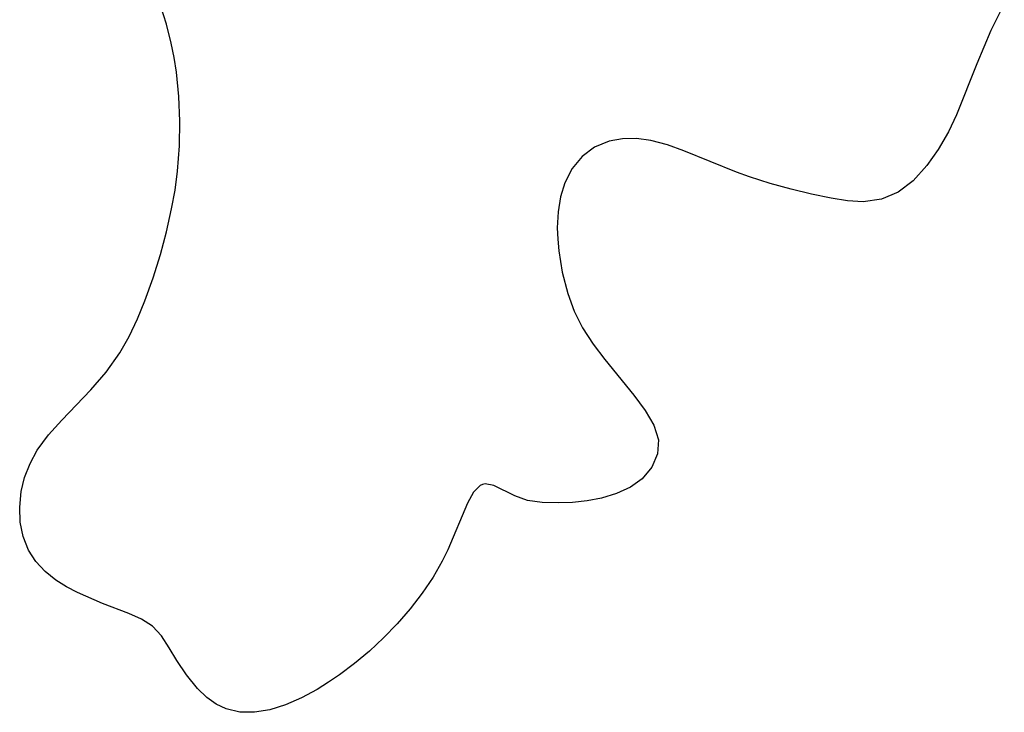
# Model space of a CAD drawing. Header units: metres. Extents: x 1073367 to 1082519, y 1569854 to 1574957.
# Tile 923 of 1056: x 1080724 to 1080799, y 1572702 to 1572755. Entities that reach past the tile are written whole.
import ezdxf

# ---------------------------------------------------------------- set-up
doc = ezdxf.new("R2010")
doc.units = ezdxf.units.M
doc.layers.add('CGG_CurvaNivelLidar_v1', color=253, linetype='Continuous', lineweight=30)

msp = doc.modelspace()

# ---------------------------------------------------------------- linework, layer by layer
at = {"layer": 'CGG_CurvaNivelLidar_v1'}
for p, q in [((1080735.1624, 1572754.7725, 73.5), (1080734.7053, 1572756.2082, 73.5)), ((1080799.1657, 1572756.3343, 73.5), (1080798.1388, 1572754.281, 73.5)), ((1080735.5379, 1572753.3169, 73.5), (1080735.1624, 1572754.7725, 73.5)), ((1080798.1388, 1572754.281, 73.5), (1080797.0567, 1572751.7433, 73.5)), ((1080735.7556, 1572752.2225, 73.5), (1080735.5379, 1572753.3169, 73.5)), ((1080735.9255, 1572751.1184, 73.5), (1080735.7556, 1572752.2225, 73.5)), ((1080797.0567, 1572751.7433, 73.5), (1080795.5046, 1572747.8465, 73.5)), ((1080736.1182, 1572749.2439, 73.5), (1080735.9255, 1572751.1184, 73.5)), ((1080736.2018, 1572747.3576, 73.5), (1080736.1182, 1572749.2439, 73.5)), ((1080795.5046, 1572747.8465, 73.5), (1080794.8992, 1572746.556, 73.5)), ((1080736.1751, 1572745.4679, 73.5), (1080736.2018, 1572747.3576, 73.5)), ((1080794.8992, 1572746.556, 73.5), (1080794.1159, 1572745.198, 73.5)), ((1080736.0235, 1572743.5324, 73.5), (1080736.1751, 1572745.4679, 73.5)), ((1080768.99, 1572745.8362, 73.5), (1080767.8746, 1572745.3711, 73.5)), ((1080770.0039, 1572746.019, 73.5), (1080768.99, 1572745.8362, 73.5)), ((1080771.0744, 1572746.0306, 73.5), (1080770.0039, 1572746.019, 73.5)), ((1080772.1793, 1572745.8854, 73.5), (1080771.0744, 1572746.0306, 73.5)), ((1080773.4294, 1572745.5584, 73.5), (1080772.1793, 1572745.8854, 73.5)), ((1080774.6966, 1572745.1058, 73.5), (1080773.4294, 1572745.5584, 73.5)), ((1080766.9115, 1572744.6578, 73.5), (1080766.1509, 1572743.7434, 73.5)), ((1080767.8746, 1572745.3711, 73.5), (1080766.9115, 1572744.6578, 73.5)), ((1080778.7014, 1572743.4715, 73.5), (1080774.6966, 1572745.1058, 73.5)), ((1080794.1159, 1572745.198, 73.5), (1080793.2428, 1572743.9691, 73.5)), ((1080793.2428, 1572743.9691, 73.5), (1080792.2078, 1572742.8171, 73.5)), ((1080735.8251, 1572742.094, 73.5), (1080736.0235, 1572743.5324, 73.5)), ((1080766.1509, 1572743.7434, 73.5), (1080765.5859, 1572742.6532, 73.5)), ((1080779.7041, 1572743.1127, 73.5), (1080778.7014, 1572743.4715, 73.5)), ((1080765.5859, 1572742.6532, 73.5), (1080765.2598, 1572741.5822, 73.5)), ((1080781.292, 1572742.6066, 73.5), (1080779.7041, 1572743.1127, 73.5)), ((1080782.8781, 1572742.166, 73.5), (1080781.292, 1572742.6066, 73.5)), ((1080792.2078, 1572742.8171, 73.5), (1080791.0466, 1572741.9306, 73.5)), ((1080735.5648, 1572740.6647, 73.5), (1080735.8251, 1572742.094, 73.5)), ((1080784.4356, 1572741.7876, 73.5), (1080782.8781, 1572742.166, 73.5)), ((1080785.9361, 1572741.4735, 73.5), (1080784.4356, 1572741.7876, 73.5)), ((1080791.0466, 1572741.9306, 73.5), (1080789.7761, 1572741.4035, 73.5)), ((1080765.2598, 1572741.5822, 73.5), (1080765.077, 1572740.4313, 73.5)), ((1080787.193, 1572741.2684, 73.5), (1080785.9361, 1572741.4735, 73.5)), ((1080788.397, 1572741.2023, 73.5), (1080787.193, 1572741.2684, 73.5)), ((1080789.7761, 1572741.4035, 73.5), (1080788.397, 1572741.2023, 73.5)), ((1080735.1733, 1572738.9145, 73.5), (1080735.5648, 1572740.6647, 73.5)), ((1080765.077, 1572740.4313, 73.5), (1080765.0216, 1572739.2251, 73.5)), ((1080734.7107, 1572737.1874, 73.5), (1080735.1733, 1572738.9145, 73.5)), ((1080765.0216, 1572739.2251, 73.5), (1080765.0527, 1572738.3508, 73.5)), ((1080765.0527, 1572738.3508, 73.5), (1080765.1342, 1572737.4658, 73.5)), ((1080734.1471, 1572735.3961, 73.5), (1080734.7107, 1572737.1874, 73.5)), ((1080765.1342, 1572737.4658, 73.5), (1080765.4026, 1572735.8136, 73.5)), ((1080765.4026, 1572735.8136, 73.5), (1080765.824, 1572734.185, 73.5)), ((1080733.5179, 1572733.648, 73.5), (1080734.1471, 1572735.3961, 73.5)), ((1080765.824, 1572734.185, 73.5), (1080766.3193, 1572732.8349, 73.5)), ((1080732.9559, 1572732.2593, 73.5), (1080733.5179, 1572733.648, 73.5)), ((1080766.3193, 1572732.8349, 73.5), (1080766.9525, 1572731.5602, 73.5)), ((1080732.3297, 1572730.9215, 73.5), (1080732.9559, 1572732.2593, 73.5)), ((1080766.9525, 1572731.5602, 73.5), (1080767.7625, 1572730.3307, 73.5)), ((1080731.6103, 1572729.652, 73.5), (1080732.3297, 1572730.9215, 73.5)), ((1080730.5666, 1572728.1949, 73.5), (1080731.6103, 1572729.652, 73.5)), ((1080767.7625, 1572730.3307, 73.5), (1080768.6636, 1572729.164, 73.5)), ((1080768.6636, 1572729.164, 73.5), (1080770.8625, 1572726.4291, 73.5)), ((1080729.4024, 1572726.8398, 73.5), (1080730.5666, 1572728.1949, 73.5)), ((1080727.1706, 1572724.5207, 73.5), (1080729.4024, 1572726.8398, 73.5)), ((1080770.8625, 1572726.4291, 73.5), (1080771.7375, 1572725.256, 73.5)), ((1080771.7375, 1572725.256, 73.5), (1080772.4085, 1572724.1233, 73.5)), ((1080726.1681, 1572723.3966, 73.5), (1080727.1706, 1572724.5207, 73.5)), ((1080772.4085, 1572724.1233, 73.5), (1080772.7557, 1572723.0137, 73.5)), ((1080725.306, 1572722.2155, 73.5), (1080726.1681, 1572723.3966, 73.5)), ((1080772.7557, 1572723.0137, 73.5), (1080772.6845, 1572721.9427, 73.5)), ((1080724.7516, 1572721.1989, 73.5), (1080725.306, 1572722.2155, 73.5)), ((1080772.6845, 1572721.9427, 73.5), (1080772.2447, 1572720.9338, 73.5)), ((1080724.3386, 1572720.1426, 73.5), (1080724.7516, 1572721.1989, 73.5)), ((1080772.2447, 1572720.9338, 73.5), (1080771.4928, 1572720.0464, 73.5)), ((1080724.0742, 1572719.0643, 73.5), (1080724.3386, 1572720.1426, 73.5)), ((1080771.4928, 1572720.0464, 73.5), (1080770.6017, 1572719.4052, 73.5)), ((1080723.9601, 1572717.8731, 73.5), (1080724.0742, 1572719.0643, 73.5)), ((1080759.1368, 1572719.5209, 73.5), (1080758.6283, 1572719.0051, 73.5)), ((1080759.3144, 1572719.6041, 73.5), (1080759.1368, 1572719.5209, 73.5)), ((1080759.5224, 1572719.6467, 73.5), (1080759.3144, 1572719.6041, 73.5)), ((1080760.1762, 1572719.5244, 73.5), (1080759.5224, 1572719.6467, 73.5)), ((1080761.7666, 1572718.7355, 73.5), (1080760.1762, 1572719.5244, 73.5)), ((1080770.6017, 1572719.4052, 73.5), (1080769.5545, 1572718.9053, 73.5)), ((1080758.6283, 1572719.0051, 73.5), (1080758.1588, 1572718.1766, 73.5)), ((1080762.7538, 1572718.3796, 73.5), (1080761.7666, 1572718.7355, 73.5)), ((1080763.8585, 1572718.216, 73.5), (1080762.7538, 1572718.3796, 73.5)), ((1080767.2972, 1572718.3415, 73.5), (1080766.1782, 1572718.231, 73.5)), ((1080768.4039, 1572718.5468, 73.5), (1080767.2972, 1572718.3415, 73.5)), ((1080769.5545, 1572718.9053, 73.5), (1080768.4039, 1572718.5468, 73.5)), ((1080724.0085, 1572716.7214, 73.5), (1080723.9601, 1572717.8731, 73.5)), ((1080758.1588, 1572718.1766, 73.5), (1080756.654, 1572714.6211, 73.5)), ((1080765.0816, 1572718.1894, 73.5), (1080763.8585, 1572718.216, 73.5)), ((1080766.1782, 1572718.231, 73.5), (1080765.0816, 1572718.1894, 73.5)), ((1080724.2224, 1572715.6154, 73.5), (1080724.0085, 1572716.7214, 73.5)), ((1080724.6241, 1572714.5862, 73.5), (1080724.2224, 1572715.6154, 73.5)), ((1080725.1842, 1572713.7203, 73.5), (1080724.6241, 1572714.5862, 73.5)), ((1080756.654, 1572714.6211, 73.5), (1080756.2319, 1572713.7398, 73.5)), ((1080725.8969, 1572712.9508, 73.5), (1080725.1842, 1572713.7203, 73.5)), ((1080756.2319, 1572713.7398, 73.5), (1080755.5308, 1572712.5099, 73.5)), ((1080726.7303, 1572712.2813, 73.5), (1080725.8969, 1572712.9508, 73.5)), ((1080755.5308, 1572712.5099, 73.5), (1080754.7102, 1572711.2922, 73.5)), ((1080727.5289, 1572711.7816, 73.5), (1080726.7303, 1572712.2813, 73.5)), ((1080728.374, 1572711.339, 73.5), (1080727.5289, 1572711.7816, 73.5)), ((1080730.2762, 1572710.5016, 73.5), (1080728.374, 1572711.339, 73.5)), ((1080754.7102, 1572711.2922, 73.5), (1080753.7903, 1572710.099, 73.5)), ((1080732.2895, 1572709.7433, 73.5), (1080730.2762, 1572710.5016, 73.5)), ((1080753.7903, 1572710.099, 73.5), (1080752.7858, 1572708.9435, 73.5)), ((1080733.2674, 1572709.3177, 73.5), (1080732.2895, 1572709.7433, 73.5)), ((1080734.1023, 1572708.7789, 73.5), (1080733.2674, 1572709.3177, 73.5)), ((1080734.7969, 1572708.0288, 73.5), (1080734.1023, 1572708.7789, 73.5)), ((1080752.7858, 1572708.9435, 73.5), (1080751.7529, 1572707.882, 73.5)), ((1080735.3854, 1572707.1301, 73.5), (1080734.7969, 1572708.0288, 73.5)), ((1080751.7529, 1572707.882, 73.5), (1080750.6673, 1572706.8748, 73.5)), ((1080735.9663, 1572706.1502, 73.5), (1080735.3854, 1572707.1301, 73.5)), ((1080750.6673, 1572706.8748, 73.5), (1080749.5418, 1572705.9306, 73.5)), ((1080736.6968, 1572705.0476, 73.5), (1080735.9663, 1572706.1502, 73.5)), ((1080749.5418, 1572705.9306, 73.5), (1080748.3871, 1572705.0619, 73.5)), ((1080737.5416, 1572704.0074, 73.5), (1080736.6968, 1572705.0476, 73.5)), ((1080748.3871, 1572705.0619, 73.5), (1080747.5525, 1572704.4942, 73.5)), ((1080747.5525, 1572704.4942, 73.5), (1080746.6798, 1572703.9443, 73.5)), ((1080738.2562, 1572703.3226, 73.5), (1080737.5416, 1572704.0074, 73.5)), ((1080738.9576, 1572702.8218, 73.5), (1080738.2562, 1572703.3226, 73.5)), ((1080745.4828, 1572703.2933, 73.5), (1080744.2739, 1572702.7674, 73.5)), ((1080746.6798, 1572703.9443, 73.5), (1080745.4828, 1572703.2933, 73.5)), ((1080739.7271, 1572702.4517, 73.5), (1080738.9576, 1572702.8218, 73.5)), ((1080744.2739, 1572702.7674, 73.5), (1080743.0703, 1572702.3899, 73.5)), ((1080740.7717, 1572702.2083, 73.5), (1080739.7271, 1572702.4517, 73.5)), ((1080741.8899, 1572702.1926, 73.5), (1080740.7717, 1572702.2083, 73.5)), ((1080743.0703, 1572702.3899, 73.5), (1080741.8899, 1572702.1926, 73.5))]:
    msp.add_line(p, q, dxfattribs=at)

doc.saveas('drawing.dxf')
